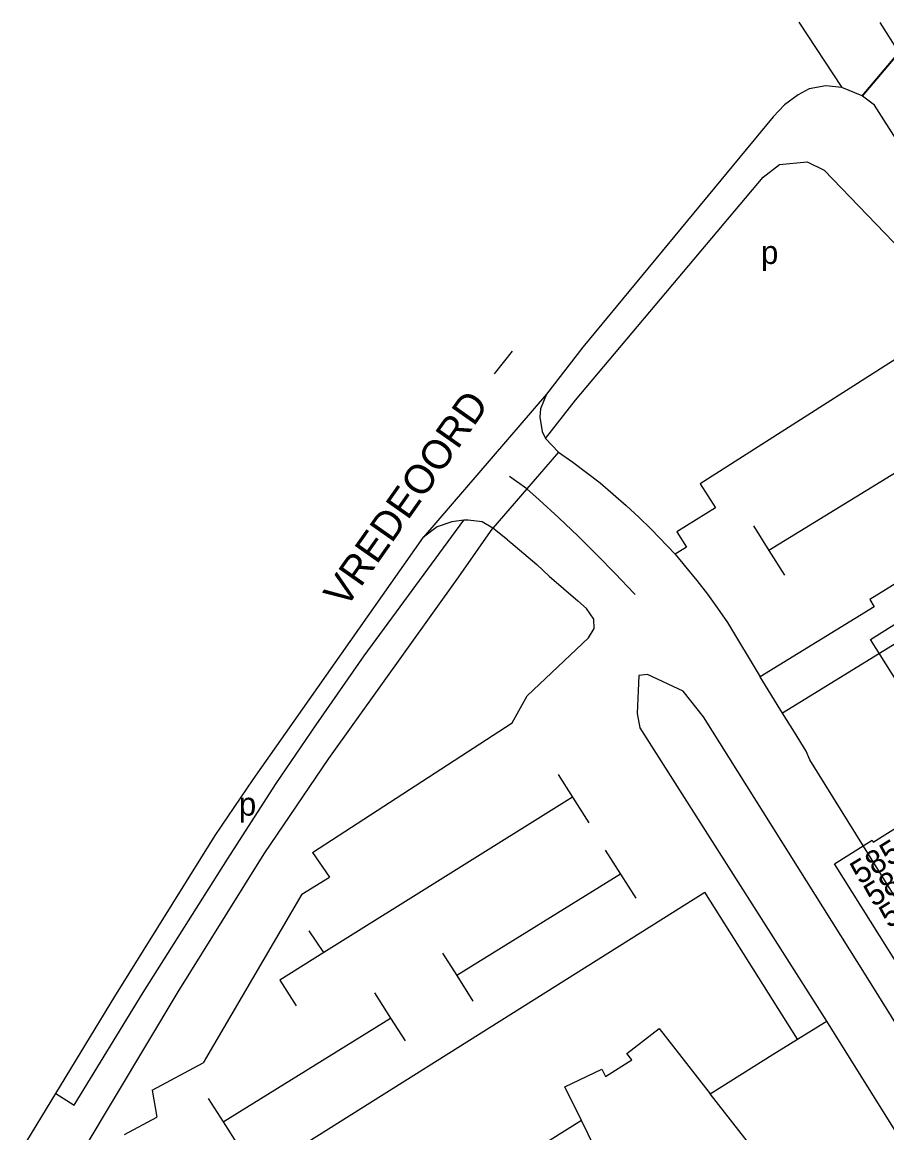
# Model space of a CAD drawing. Extents: x 159294 to 161936, y 384538 to 386517.
# Drawn here: x 159521.4 to 159670, y 385678.8 to 385869.6 of the extents above; entities that cross this region are included whole.
import ezdxf

# ---------------------------------------------------------------- set-up
doc = ezdxf.new("R2010")
doc.units = 0
for name, color, linetype in [('BLT_Basislijn', 7, 'Continuous'), ('BLT_Bebouwing', 7, 'Continuous'), ('BLT_Centroide', 7, 'Continuous'), ('BLT_Huisnummer_zonder_bebouwing', 7, 'Continuous'), ('BLT_Onderverdeling_panden', 7, 'Continuous'), ('BLT_Plantopo', 7, 'Continuous'), ('BLT_Straatnaam', 7, 'Continuous'), ('BLT_Vlakafsluiter', 7, 'Continuous')]:
    doc.layers.add(name, color=color, linetype=linetype)

msp = doc.modelspace()

# ---------------------------------------------------------------- linework, layer by layer
at = {"layer": 'BLT_Basislijn'}
for p, q in [((159676.02, 385814.58), (159637.93, 385790.31)), ((159602.58, 385809.2), (159605.69, 385813.08)), ((159611.36, 385798.1), (159613.62, 385795.74)), ((159613.62, 385795.74), (159608.16, 385789.45)), ((159674.66, 385794.14), (159649.77, 385778.85)), ((159608.16, 385789.45), (159605.17, 385791.58)), ((159608.16, 385789.45), (159602.3, 385782.7)), ((159637.93, 385790.31), (159640.55, 385786.2)), ((159640.55, 385786.2), (159633.94, 385782.07)), ((159604.82, 385780.69), (159602.3, 385782.7)), ((159633.94, 385782.07), (159635.59, 385779.44)), ((159647.12, 385783.09), (159649.77, 385778.85)), ((159561.11, 385739.46), (159590.4, 385781.12)), ((159635.59, 385779.44), (159633.62, 385778.23)), ((159633.62, 385778.23), (159635.49, 385775.95)), ((159649.77, 385778.85), (159652.42, 385774.61)), ((159667.87, 385769.15), (159648.26, 385757.11)), ((159642.64, 385766.46), (159648.26, 385757.11)), ((159671.74, 385762.97), (159652.1, 385750.91)), ((159652.1, 385750.91), (159648.26, 385757.11)), ((159654.16, 385747.6), (159652.1, 385750.91)), ((159571.33, 385726.97), (159605.62, 385749.21)), ((159613.55, 385740.32), (159616.01, 385736.44)), ((159616.01, 385736.44), (159573.25, 385709.75)), ((159616.01, 385736.44), (159618.78, 385732.06)), ((159571.33, 385726.97), (159574.26, 385722.69)), ((159621.63, 385727.37), (159624.27, 385723.21)), ((159569.49, 385719.79), (159574.26, 385722.69)), ((159624.27, 385723.21), (159596.1, 385705.82)), ((159624.27, 385723.21), (159626.86, 385719.12)), ((159569.49, 385719.79), (159552.53, 385690.82)), ((159654.69, 385694.89), (159638.75, 385720.1)), ((159573.25, 385709.75), (159570.72, 385713.48)), ((159573.25, 385709.75), (159565.69, 385705.03)), ((159593.66, 385709.66), (159596.1, 385705.82)), ((159596.1, 385705.82), (159598.89, 385701.4)), ((159565.69, 385705.03), (159568.51, 385700.6)), ((159581.99, 385702.81), (159584.74, 385698.47)), ((159555.98, 385680.64), (159584.74, 385698.47)), ((159584.74, 385698.47), (159587.22, 385694.56)), ((159543.75, 385686.11), (159552.53, 385690.82)), ((159543.75, 385686.11), (159544.56, 385681.47)), ((159553.41, 385684.69), (159555.98, 385680.64)), ((159538.98, 385678.48), (159544.56, 385681.47)), ((159555.98, 385680.64), (159558.65, 385676.44))]:
    msp.add_line(p, q, dxfattribs=at)
for points in [[(159668.8, 385869.55), (159672.11, 385864.4)], [(159659.53, 385858.67), (159656.7, 385858.18), (159654.78, 385857.15), (159652.41, 385855.43), (159650.49, 385853.35), (159617.76, 385813.78), (159611.52, 385805.72)], [(159662.3, 385858.38), (159659.53, 385858.67)], [(159665.81, 385856.97), (159662.3, 385858.38)], [(159665.85, 385856.93), (159665.81, 385856.97)], [(159672.01, 385848.87), (159667.91, 385855.36), (159665.85, 385856.93)], [(159611.36, 385798.1), (159616.53, 385804.68), (159648.78, 385842.99), (159651.58, 385845.19), (159656.35, 385845.62), (159659.23, 385844.2), (159677.11, 385825.62)], [(159611.52, 385805.72), (159610.5, 385803.18), (159610.39, 385801.74), (159610.78, 385799.29), (159611.36, 385798.1)], [(159613.62, 385795.74), (159616.04, 385794.04), (159618.41, 385792.27), (159620.73, 385790.44), (159623.01, 385788.54), (159625.23, 385786.59), (159627.39, 385784.57), (159629.5, 385782.5), (159633.62, 385778.23)], [(159608.16, 385789.45), (159610.28, 385787.57), (159613.64, 385784.48), (159616.95, 385781.33), (159620.21, 385778.12), (159623.4, 385774.85), (159626.55, 385771.53), (159626.78, 385771.28)], [(159565.1, 385738.81), (159571.93, 385748.89), (159580.2, 385760.72), (159597.35, 385784.08)], [(159597.35, 385784.08), (159595.28, 385783.79), (159592.76, 385782.9), (159590.4, 385781.12)], [(159602.3, 385782.7), (159600.45, 385783.79), (159598.08, 385784.08), (159597.35, 385784.08)], [(159574.11, 385743.1), (159596.46, 385774.32), (159602.3, 385782.7)], [(159604.82, 385780.69), (159605.41, 385780.22), (159607.66, 385778.35), (159609.86, 385776.42)], [(159683.28, 385780.36), (159667.08, 385770.41), (159667.87, 385769.15)], [(159609.86, 385776.42), (159612, 385774.43), (159616.9, 385770.19)], [(159635.27, 385776.21), (159635.49, 385775.95)], [(159635.49, 385775.95), (159637.37, 385773.66), (159639.18, 385771.32), (159640.93, 385768.94), (159642.64, 385766.46)], [(159605.62, 385749.21), (159608.2, 385753.84), (159618.73, 385763.85), (159619.7, 385765.43), (159619.69, 385767.02), (159618.41, 385768.9), (159616.9, 385770.19)], [(159741.91, 385584.69), (159666.45, 385705.74), (159638.52, 385750.25), (159635, 385754.67), (159628.87, 385757.54), (159627.42, 385757.34), (159627.1, 385750.84), (159627.58, 385748.36), (159659.64, 385697.98)], [(159688.03, 385692.48), (159683.41, 385700), (159656.8, 385742.88), (159656.17, 385744.35), (159654.16, 385747.6)], [(159532.07, 385676), (159548.25, 385703.03), (159556.38, 385716.04), (159563.03, 385726.69), (159574.11, 385743.1)], [(159527.22, 385685.55), (159537.32, 385702.2), (159554.61, 385729.85), (159561.11, 385739.46)], [(159527.22, 385685.55), (159530.37, 385683.51), (159542.19, 385702.88), (159556.68, 385725.8), (159565.1, 385738.81)], [(159548.29, 385663.27), (159638.75, 385720.1)], [(159521.43, 385676), (159527.22, 385685.55)], [(159617.52, 385680.89), (159576, 385654.85), (159614.62, 385592.53), (159640.63, 385608.65), (159641.17, 385607.77)]]:
    msp.add_lwpolyline(points, dxfattribs=at)
at = {"layer": 'BLT_Bebouwing'}
for p, q in [((159654.69, 385694.89), (159659.29, 385697.76)), ((159650.34, 385692.17), (159654.69, 385694.89)), ((159639.66, 385685.5), (159650.34, 385692.17))]:
    msp.add_line(p, q, dxfattribs=at)
for points in [[(159659.29, 385697.76), (159659.64, 385697.98)], [(159659.64, 385697.98), (159710.24, 385617.03)], [(159617.52, 385680.89), (159614.71, 385686.65), (159621.03, 385689.74), (159621.66, 385688.44), (159626.19, 385691.34), (159625.36, 385692.4), (159630.9, 385696.72), (159634.8, 385691.73)], [(159634.8, 385691.73), (159639.66, 385685.5)], [(159620.97, 385673.83), (159617.52, 385680.89)]]:
    msp.add_lwpolyline(points, dxfattribs=at)
at = {"layer": 'BLT_Onderverdeling_panden'}
msp.add_lwpolyline([(159620.97, 385673.83), (159636.77, 385641.45), (159656.21, 385621.69), (159661.24, 385626.62), (159660.34, 385627.53), (159664.04, 385629.86), (159664.48, 385628.63), (159671.1, 385630.98), (159661.84, 385657.1), (159639.66, 385685.5)], dxfattribs=at)
at = {"layer": 'BLT_Plantopo'}
msp.add_lwpolyline([(159667.23, 385763.57), (159696.1, 385781.71), (159721.25, 385741.7), (159685.44, 385719.19), (159689.02, 385713.49), (159690.98, 385714.72), (159696.4, 385706.11), (159685.96, 385699.55), (159686.3, 385699.02), (159679.89, 385694.99), (159661.02, 385725.01), (159667.48, 385729.07), (159667.7, 385728.72), (159697.07, 385747.18), (159690.56, 385757.55), (159685.67, 385754.48), (159686.88, 385752.56), (159677.77, 385746.81)], close=True, dxfattribs=at)
at = {"layer": 'BLT_Vlakafsluiter'}
for p, q in [((159654.88, 385869.62), (159662.3, 385858.38)), ((159665.81, 385856.97), (159672.11, 385864.4)), ((159665.85, 385856.93), (159672.14, 385864.36)), ((159611.52, 385805.72), (159590.4, 385781.12))]:
    msp.add_line(p, q, dxfattribs=at)

# ---------------------------------------------------------------- texts
at = {"layer": 'BLT_Centroide'}
for p in [(159648.4, 385828.08), (159558.67, 385733.28)]:
    msp.add_text('p', height=4, dxfattribs=at).set_placement(p)
at = {"layer": 'BLT_Huisnummer_zonder_bebouwing'}
for s, p in [('585-a t/m c', (159665.38, 385721.34)), ('583-a t/m d', (159667.72, 385717.49)), ('581-a t/m g', (159670.34, 385713.82))]:
    msp.add_text(s, height=4, rotation=31.9529, dxfattribs=at).set_placement(p)
at = {"layer": 'BLT_Straatnaam'}
msp.add_text('VREDEOORD', height=5, rotation=54.8907, dxfattribs=at).set_placement((159577.01, 385768.71))

doc.saveas('drawing.dxf')
